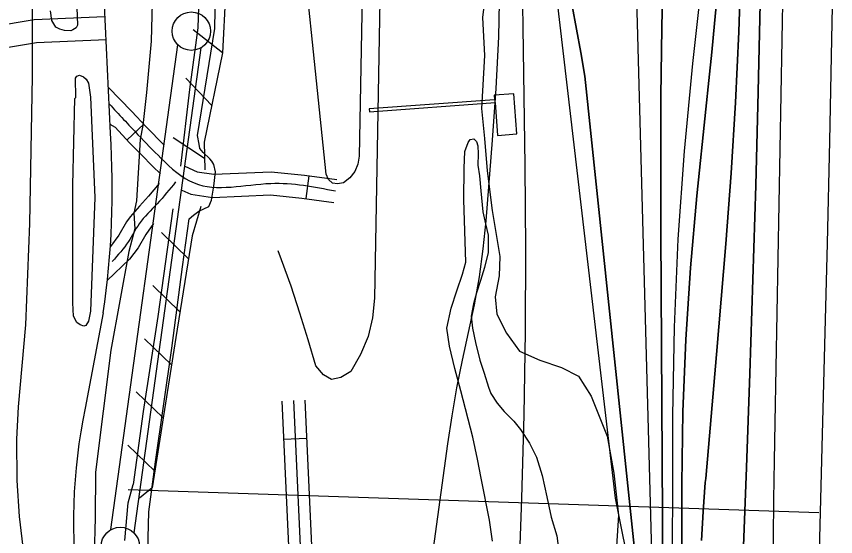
# Model space of a CAD drawing. Extents: x 3625074 to 3663148, y 511451 to 537151.
# Drawn here: x 3657168 to 3658235, y 521037 to 521714 of the extents above; entities that cross this region are included whole.
import ezdxf

# ---------------------------------------------------------------- set-up
doc = ezdxf.new("R2010")
doc.units = 0
for name, color, linetype in [('V-CHAN-DOCK', 7, 'Continuous'), ('V-FLOD-BASE', 7, 'Continuous'), ('V-LEVE-TOET', 7, 'Continuous'), ('V-RAIL-TRAK', 7, 'Continuous'), ('V-RIVR-EDGE', 7, 'Continuous'), ('V-RIVR-RANG', 7, 'Continuous'), ('V-ROAD-CNTR', 7, 'Continuous'), ('V-RRAP-FSHR', 7, 'Continuous'), ('V-SITE-VEGE', 7, 'Continuous'), ('V-SURV-LINE', 7, 'Continuous'), ('V-TOPO-DPTH', 7, 'Continuous'), ('V-TOPO-MAJR', 7, 'Continuous'), ('V-TOPO-MINR', 7, 'Continuous'), ('V-TOPO-WATR', 7, 'Continuous')]:
    doc.layers.add(name, color=color, linetype=linetype)

msp = doc.modelspace()

# ---------------------------------------------------------------- linework, layer by layer
at = {"layer": 'V-CHAN-DOCK'}
msp.add_lwpolyline([(3657627.7, 521590.2), (3657791.6, 521602.2), (3657794.7, 521559.5), (3657819.6, 521561.3), (3657815.8, 521613.6), (3657790.1, 521611.7), (3657790.5, 521605.9), (3657627.5, 521594), (3657627.7, 521590.2)], dxfattribs=at)
at = {"layer": 'V-FLOD-BASE'}
for points in [[(3657415.8, 522070.2), (3657410.8, 521921.4), (3657407.4, 521794), (3657404.5, 521699.5), (3657393.7, 521619.4), (3657381.9, 521519.3)], [(3657372, 521463.9), (3657352.4, 521323.8), (3657333.1, 521200.1), (3657320.2, 521104.7)], [(3657309.5, 521032), (3657313.7, 521080.9), (3657320.2, 521104.7)]]:
    msp.add_lwpolyline(points, dxfattribs=at)
at = {"layer": 'V-LEVE-TOET'}
for points in [[(3657347.1, 521815.9), (3657343.6, 521682), (3657337.7, 521615.3), (3657332.8, 521572.3), (3657329.3, 521554.5), (3657327.6, 521525), (3657324.4, 521474.3), (3657321.1, 521458.4), (3657322.3, 521437.7), (3657314.7, 521408.3), (3657291.2, 521280), (3657271.3, 521121), (3657270.8, 521061.3), (3657269.4, 521012.9), (3657271.8, 520952.7), (3657283, 520848.6), (3657300.5, 520739.6), (3657329, 520576.7), (3657351.8, 520401)], [(3657390.5, 520494.3), (3657370.1, 520644.6), (3657349.9, 520803.2), (3657337.7, 520950.5), (3657340.4, 521069.1), (3657349.2, 521134.5), (3657370.7, 521282.3), (3657384.4, 521388.3), (3657393.2, 521450.8), (3657398.6, 521455.4), (3657405.8, 521460.6), (3657418.9, 521466.9), (3657422, 521475.1), (3657425.1, 521493.2), (3657427.2, 521512.1), (3657425.1, 521521.6), (3657422.8, 521525.8), (3657419.9, 521528.8), (3657411.2, 521537.2), (3657407.1, 521542.6), (3657406, 521547.9), (3657403.9, 521559.2), (3657426.4, 521698.7), (3657428.5, 521817.9)]]:
    msp.add_lwpolyline(points, dxfattribs=at)
at = {"layer": 'V-RAIL-TRAK'}
msp.add_lwpolyline([(3657169.2, 522748.2), (3657173.7, 522638.3), (3657183.1, 522466.3), (3657186.5, 522326.9), (3657188.9, 522162.1), (3657189.9, 521983.8), (3657189.3, 521814.4), (3657188.5, 521636.1), (3657185.1, 521444.8), (3657179.8, 521312.6), (3657170.3, 521205.9), (3657168.4, 521164), (3657168.6, 521110.3), (3657171.9, 521063), (3657180.1, 520994.4), (3657196.1, 520895.5), (3657214.6, 520771.8), (3657229.7, 520658.1), (3657252.8, 520496.5)], dxfattribs=at)
at = {"layer": 'V-RIVR-EDGE'}
msp.add_lwpolyline([(3657780.5, 521758.9), (3657774.9, 521713.2), (3657777.8, 521663.4), (3657773.5, 521594.4), (3657777.6, 521555.4), (3657781.1, 521513.3), (3657787.5, 521461.7), (3657797.6, 521401.6), (3657796.9, 521376.4), (3657791.5, 521349.4), (3657793.8, 521326.6), (3657806.3, 521301.9), (3657823.1, 521278.5), (3657849.5, 521267), (3657877.7, 521257.3), (3657899.9, 521245.9), (3657916.6, 521220), (3657937.5, 521167.7), (3657945.8, 521119.7), (3657952.2, 521065.1), (3657947.9, 520997.8)], dxfattribs=at)
at = {"layer": 'V-RIVR-RANG'}
msp.add_line((3657313.5, 521098.4), (3658213, 521068.5), dxfattribs=at)
at = {"layer": 'V-ROAD-CNTR'}
for p, q in [((3657334, 521574.2), (3657312.2, 521553.6)), ((3657548.8, 521507), (3657544.8, 521477.3)), ((3657546.1, 521164.9), (3657516.1, 521163.5))]:
    msp.add_line(p, q, dxfattribs=at)
for points in [[(3657290.5, 521562.2), (3657281.5, 521757.3)], [(3656094.4, 520417.5), (3656181.9, 520606.5), (3656390.4, 521070), (3656500.5, 521352.4), (3656565.1, 521492.3), (3656608.2, 521593.2), (3656635.5, 521634), (3656710.6, 521641.7), (3656904.3, 521669.1), (3657082.2, 521692.2), (3657191.4, 521710.3), (3657283.5, 521714.3)], [(3656433.9, 521098.9), (3656528.2, 521340.6), (3656592.5, 521480.1), (3656634.7, 521578.8), (3656652.6, 521605.6), (3656714.2, 521611.9), (3656908.4, 521639.4), (3657086.6, 521662.5), (3657194.5, 521680.4), (3657284.9, 521684.3)], [(3657287.8, 521622.3), (3657318.6, 521590.6), (3657337.3, 521570.7), (3657360.5, 521546.6)], [(3657290, 521574), (3657296.7, 521570.1), (3657315.6, 521550), (3657330.6, 521534.4), (3657345.9, 521519), (3657355.8, 521509.5)], [(3657387.3, 521519.2), (3657403.6, 521512), (3657425.1, 521508.8), (3657499.8, 521512), (3657543.3, 521507.7), (3657585.5, 521502)], [(3657354.1, 521496.7), (3657340.2, 521480.4), (3657328.5, 521467.3), (3657316.1, 521453.5), (3657311.4, 521446.8), (3657301.5, 521429.6), (3657290.5, 521414.9)], [(3657383.5, 521488.1), (3657395.2, 521483), (3657423.4, 521478.7), (3657499, 521482), (3657539.8, 521477.9), (3657581.5, 521472.3)], [(3657346.6, 521444.6), (3657336.7, 521430.6), (3657326.6, 521413), (3657315.6, 521398.5), (3657286.5, 521370.4)], [(3657281.1, 521328.4), (3657257.7, 521204.2)], [(3657528.8, 521214.1), (3657605.8, 519538.4)], [(3657543.8, 521214.8), (3657596.4, 520069.5)], [(3657513.8, 521213.5), (3657587.9, 519601.5)]]:
    msp.add_lwpolyline(points, dxfattribs=at)
for centre, radius, start, end in [((3656205, 521489.1), 1088, 351.5062, 3.8509), ((3657978.5, 521054.9), 736.1, 168.2989, 187.8391)]:
    msp.add_arc(centre, radius, start, end, dxfattribs=at)
for points in [[(3657289, 521600.4), (3657326.4, 521560.4), (3657356.4, 521529.7), (3657399.4, 521497.5), (3657499.4, 521497), (3657583.5, 521487.1)], [(3657375.4, 521498.9), (3657351.5, 521470.5), (3657327.9, 521444.1), (3657314, 521421.3), (3657292.9, 521395.3)]]:
    msp.add_spline(points, degree=3, dxfattribs=at)
at = {"layer": 'V-RRAP-FSHR'}
for p, q in [((3657436.7, 521666.9), (3657398.1, 521696.8)), ((3657422.4, 521598.3), (3657388.9, 521633.9)), ((3657413, 521529.4), (3657372.3, 521556.3)), ((3657392.2, 521398.9), (3657357.2, 521432.9)), ((3657381, 521329.8), (3657346, 521363.8)), ((3657370, 521260.7), (3657334.8, 521294.5)), ((3657359.2, 521191.5), (3657324, 521225.4)), ((3657348.4, 521122.3), (3657313.2, 521156.2))]:
    msp.add_line(p, q, dxfattribs=at)
for points in [[(3657452.9, 522085.4), (3657445.2, 522062), (3657439.6, 521817.7), (3657440.4, 521743.6), (3657436.7, 521666.8), (3657412.5, 521550.8), (3657413.4, 521514.5)], [(3657408.1, 521466.9), (3657397, 521428.8), (3657375.6, 521296.1), (3657344.9, 521100.5), (3657328.6, 521087.3)]]:
    msp.add_lwpolyline(points, dxfattribs=at)
at = {"layer": 'V-SITE-VEGE'}
for points in [[(3657245.1, 521772.3), (3657247.6, 521703.2), (3657246, 521699.5), (3657241.6, 521696.9), (3657238.9, 521695.8), (3657230.8, 521696), (3657224.9, 521697.7), (3657219.5, 521700.5), (3657214.3, 521709.2), (3657212.4, 521721.6)], [(3657788, 521030.9), (3657784.2, 521058.5), (3657773.3, 521113.1), (3657768.3, 521138), (3657762.3, 521166.7), (3657746.7, 521226.8), (3657739.1, 521256.1), (3657732.1, 521284.8), (3657728.7, 521308.6), (3657734, 521334.4), (3657741.4, 521356.9), (3657748.8, 521378.9), (3657753.4, 521394.4), (3657750.5, 521475.4), (3657751.3, 521516.9), (3657752.2, 521538.5), (3657756.2, 521550.3), (3657758.9, 521554), (3657763.8, 521555), (3657767, 521551.7), (3657769, 521545.7), (3657769.4, 521535.5), (3657769.1, 521520.9), (3657771.1, 521506.8), (3657772.9, 521487.4), (3657775.6, 521459.8), (3657779.1, 521444.1), (3657782.6, 521429.5), (3657782.2, 521406.9), (3657777.6, 521387.5), (3657772.4, 521370.4), (3657767.3, 521354.3), (3657763.3, 521340.3), (3657760.3, 521324.2), (3657762.2, 521308.5), (3657766.1, 521289.6), (3657771.7, 521266.9), (3657777.3, 521250), (3657782.9, 521231.6), (3657786, 521223.5), (3657793.9, 521210.9), (3657803.4, 521200), (3657815.6, 521187.3), (3657824.5, 521176.4), (3657836.1, 521158.9), (3657845.5, 521140.4), (3657852.6, 521116.6), (3657858.6, 521089), (3657864.6, 521062.4), (3657871.7, 521038), (3657875.5, 521007.2)]]:
    msp.add_lwpolyline(points, dxfattribs=at)
msp.add_lwpolyline([(3657245.4, 521608.9), (3657245.3, 521634.2), (3657247, 521636.4), (3657250.3, 521637.9), (3657255.6, 521635.7), (3657258.8, 521632.9), (3657261.9, 521627.5), (3657264.8, 521609.1), (3657270.1, 521478.5), (3657264.8, 521330.8), (3657261.9, 521317.4), (3657258.5, 521312.1), (3657255.8, 521311), (3657251, 521312.7), (3657246.7, 521316), (3657242.6, 521324.2), (3657241.8, 521341.5), (3657241.8, 521494.6), (3657244.3, 521607.3)], close=True, dxfattribs=at)
at = {"layer": 'V-SURV-LINE'}
for points in [[(3657291.3, 521046.1), (3657378.3, 521677.4)], [(3657408.1, 521673.3), (3657321.1, 521042)]]:
    msp.add_lwpolyline(points, dxfattribs=at)
for centre in [(3657395.9, 521695.2), (3657303.5, 521024.2)]:
    msp.add_circle(centre, 25, dxfattribs=at)
at = {"layer": 'V-TOPO-DPTH'}
for points in [[(3658004.5, 520494.7), (3658006.7, 520558.7), (3658008.4, 520622.6), (3658009.4, 520686.6), (3658009.9, 520750.6), (3658010.2, 520840.4), (3658010.2, 520859.5), (3658010.2, 520878.6), (3658010.2, 520897.6), (3658010.1, 520916.7), (3658007.2, 521432.4), (3658007.1, 521521.5), (3658007.4, 521610.6), (3658008.5, 521699.7), (3658010.1, 521788.8), (3658013.1, 521927.1), (3658013.4, 521947), (3658013.7, 521966.9), (3658013.8, 521986.9), (3658013.8, 522006.8), (3658009.9, 522869.4)], [(3658009.9, 522869.4), (3658013.8, 522006.8), (3658013.8, 521986.9), (3658013.7, 521966.9), (3658013.4, 521947), (3658013.1, 521927.1), (3658010.1, 521788.8), (3658008.5, 521699.7), (3658007.4, 521610.6), (3658007.1, 521521.5), (3658007.2, 521432.4), (3658010.1, 520916.7), (3658010.2, 520897.6), (3658010.2, 520878.6), (3658010.2, 520859.5), (3658010.2, 520840.4), (3658009.9, 520750.6), (3658009.4, 520686.6), (3658008.4, 520622.6), (3658006.7, 520558.7), (3658004.5, 520494.7)], [(3657824.4, 521909.8), (3657830.2, 521520.2), (3657831, 521411.9), (3657830.7, 521303.6), (3657828.7, 521195.3), (3657825.7, 521087), (3657819.7, 520916.2), (3657818.5, 520893.3), (3657816.8, 520870.6), (3657814.3, 520847.9), (3657811.4, 520825.3), (3657806, 520788.4), (3657800.1, 520751.3), (3657793.6, 520714.2), (3657786.2, 520677.3), (3657778.2, 520640.5), (3657776.6, 520633.7), (3657769.1, 520600.3), (3657761.9, 520566.9), (3657755.1, 520533.4), (3657748.5, 520499.9)], [(3658140.6, 521904), (3658133.8, 521616.4), (3658130.7, 521494.1), (3658127.2, 521371.8), (3658123.2, 521249.5), (3658118.8, 521127.2), (3658111.9, 520945.2), (3658111, 520914), (3658110.6, 520882.7), (3658110.7, 520851.5), (3658111.2, 520820.2), (3658114.9, 520684.7), (3658116.6, 520626.9), (3658118.6, 520569.2), (3658121, 520511.4)], [(3658121, 520511.4), (3658118.6, 520569.2), (3658116.6, 520626.9), (3658114.9, 520684.7), (3658111.2, 520820.2), (3658110.7, 520851.5), (3658110.6, 520882.7), (3658111, 520914), (3658111.9, 520945.2), (3658118.8, 521127.2), (3658123.2, 521249.5), (3658127.2, 521371.8), (3658130.7, 521494.1), (3658133.8, 521616.4), (3658140.6, 521904)], [(3658111.8, 521786.6), (3658108.7, 521694.5), (3658104.5, 521602.3), (3658098.6, 521510.3), (3658091.7, 521418.3), (3658079.5, 521274.3), (3658076.1, 521233.9), (3658072.6, 521193.5), (3658069.1, 521153.1), (3658065.6, 521112.7), (3658065.1, 521107.4), (3658062.3, 521069.6), (3658060.1, 521031.9)], [(3658060.1, 521031.9), (3658062.3, 521069.6), (3658065.1, 521107.4), (3658065.6, 521112.7), (3658069.1, 521153.1), (3658072.6, 521193.5), (3658076.1, 521233.9), (3658079.5, 521274.3), (3658091.7, 521418.3), (3658098.6, 521510.3), (3658104.5, 521602.3), (3658108.7, 521694.5), (3658111.8, 521786.6)], [(3658080.7, 521742.1), (3658077.1, 521705), (3658073.4, 521667.9), (3658069.7, 521630.8), (3658065.8, 521593.6), (3658054.2, 521480.8), (3658045.9, 521387.2), (3658039.6, 521293.5), (3658036, 521199.6), (3658034.4, 521105.7), (3658034, 520917.8), (3658034, 520898.7), (3658034, 520879.5), (3658034.2, 520860.4), (3658034.3, 520841.3), (3658039.1, 520460.1)], [(3658039.1, 520460.1), (3658034.3, 520841.3), (3658034.2, 520860.4), (3658034, 520879.5), (3658034, 520898.7), (3658034, 520917.8), (3658034.4, 521105.7), (3658036, 521199.6), (3658039.6, 521293.5), (3658045.9, 521387.2), (3658054.2, 521480.8), (3658065.8, 521593.6), (3658069.7, 521630.8), (3658073.4, 521667.9), (3658077.1, 521705), (3658080.7, 521742.1)], [(3657953.8, 520500.2), (3657958.1, 520527), (3657961.7, 520553.9), (3657964.8, 520580.8), (3657981, 520737.4), (3657983.1, 520760.7), (3657984.8, 520784), (3657985.8, 520807.4), (3657986.5, 520830.8), (3657986.9, 520862.7), (3657986.9, 520870.1), (3657986.9, 520877.6), (3657986.7, 520885), (3657986.5, 520892.4), (3657908.1, 521636.6), (3657902.9, 521667.2), (3657897.5, 521697.7), (3657891.9, 521728.2)], [(3657953.8, 520500.2), (3657958.1, 520527), (3657961.7, 520553.9), (3657964.8, 520580.8), (3657981, 520737.4), (3657983.1, 520760.7), (3657984.8, 520784), (3657985.8, 520807.4), (3657986.5, 520830.8), (3657986.9, 520862.7), (3657986.9, 520870.1), (3657986.9, 520877.6), (3657986.7, 520885), (3657986.5, 520892.4), (3657908.1, 521636.6), (3657902.9, 521667.2), (3657897.5, 521697.7), (3657891.9, 521728.2)]]:
    msp.add_lwpolyline(points, dxfattribs=at)
at = {"layer": 'V-TOPO-MAJR'}
for points in [[(3658169.8, 521969.2), (3658155.8, 521185.8), (3658154.9, 521135.6), (3658154.1, 521085.4), (3658153.4, 521035.1), (3658152.7, 520984.9), (3658151.8, 520905), (3658151.7, 520894.8), (3658151.8, 520884.5), (3658152, 520874.2), (3658152.4, 520864), (3658156.9, 520754.1), (3658159.8, 520688.9), (3658163, 520623.7), (3658166.6, 520558.6), (3658170.4, 520493.4)], [(3657608.9, 521512.3), (3657602.3, 521504.4), (3657593.9, 521497.6), (3657586.1, 521496.2), (3657579.5, 521497.2), (3657574.7, 521502), (3657571.3, 521509.2), (3657531.3, 521899.3)], [(3657621.2, 521903.5), (3657614.6, 521532.6), (3657612.7, 521521.9), (3657608.9, 521512.3)]]:
    msp.add_lwpolyline(points, dxfattribs=at)
at = {"layer": 'V-TOPO-MINR'}
for points in [[(3658009.9, 522869.4), (3658013.8, 522006.8), (3658013.8, 521986.9), (3658013.7, 521966.9), (3658013.4, 521947), (3658013.1, 521927.1), (3658010.1, 521788.8), (3658008.5, 521699.7), (3658007.4, 521610.6), (3658007.1, 521521.5), (3658007.2, 521432.4), (3658010.1, 520916.7), (3658010.2, 520897.6), (3658010.2, 520878.6), (3658010.2, 520859.5), (3658010.2, 520840.4), (3658009.9, 520750.6), (3658009.4, 520686.6), (3658008.4, 520622.6), (3658006.7, 520558.7), (3658004.5, 520494.7)], [(3657601.5, 522417.5), (3657638.6, 522022.5), (3657641.3, 521987.2), (3657643.2, 521951.9), (3657644, 521916.6), (3657643.9, 521881.2), (3657634.5, 521347.4), (3657631.7, 521322), (3657626.1, 521297.5), (3657616.2, 521274.3), (3657603.4, 521252.1), (3657590.4, 521244.1), (3657578.5, 521241.7), (3657567.8, 521247.8), (3657558.2, 521259.5), (3657548.1, 521293.2), (3657537.2, 521328.2), (3657525.7, 521363), (3657513.3, 521397.6), (3657509, 521409)], [(3658234.8, 521939.2), (3658229.6, 521684.7), (3658226.7, 521551.9), (3658223.7, 521419.1), (3658220.4, 521286.3), (3658216.9, 521153.5), (3658211.4, 520950.2), (3658210.6, 520919.1), (3658210.1, 520887.9), (3658209.8, 520856.8), (3658209.7, 520825.6), (3658209.8, 520758.3), (3658210.2, 520693.5), (3658211.2, 520628.8), (3658213, 520564), (3658215.2, 520499.2)], [(3657848.6, 521933.3), (3657947.6, 521086.9), (3657952.2, 521065.4), (3657956.6, 521043.8), (3657960.8, 521022.2), (3657964.7, 521000.6), (3657965.4, 520996.7), (3657968.5, 520976.9), (3657971, 520957.1), (3657972.7, 520937.1), (3657973.9, 520917.1), (3657975.3, 520880.4), (3657975.4, 520877.1), (3657975.4, 520875.5), (3657975.4, 520873.8), (3657975.3, 520866.8), (3657975.2, 520861.6), (3657974.9, 520856.5), (3657974.5, 520851.4), (3657973.9, 520846.3), (3657972.5, 520835.5), (3657970.8, 520825.1), (3657854, 520329.7)], [(3657824.4, 521909.8), (3657830.2, 521520.2), (3657831, 521411.9), (3657830.7, 521303.6), (3657828.7, 521195.3), (3657825.7, 521087), (3657819.7, 520916.2), (3657818.5, 520893.3), (3657816.8, 520870.6), (3657814.3, 520847.9), (3657811.4, 520825.3), (3657806, 520788.4), (3657800.1, 520751.3), (3657793.6, 520714.2), (3657786.2, 520677.3), (3657778.2, 520640.5), (3657776.6, 520633.7), (3657769.1, 520600.3), (3657761.9, 520566.9), (3657755.1, 520533.4), (3657748.5, 520499.9)], [(3658140.6, 521904), (3658133.8, 521616.4), (3658130.7, 521494.1), (3658127.2, 521371.8), (3658123.2, 521249.5), (3658118.8, 521127.2), (3658111.9, 520945.2), (3658111, 520914), (3658110.6, 520882.7), (3658110.7, 520851.5), (3658111.2, 520820.2), (3658114.9, 520684.7), (3658116.6, 520626.9), (3658118.6, 520569.2), (3658121, 520511.4)], [(3658071.6, 521860.7), (3658048.5, 521653.1), (3658037.6, 521538.8), (3658029.3, 521424.3), (3658024.7, 521309.6), (3658022.6, 521194.7), (3658022.1, 520929.2), (3658022.1, 520904.1), (3658022.1, 520879), (3658022.2, 520854), (3658022.2, 520828.9), (3658023.1, 520624.9), (3658023.1, 520576.2), (3658023, 520527.6), (3658022.6, 520478.9)], [(3658111.8, 521786.6), (3658108.7, 521694.5), (3658104.5, 521602.3), (3658098.6, 521510.3), (3658091.7, 521418.3), (3658079.5, 521274.3), (3658076.1, 521233.9), (3658072.6, 521193.5), (3658069.1, 521153.1), (3658065.6, 521112.7), (3658065.1, 521107.4), (3658062.3, 521069.6), (3658060.1, 521031.9)], [(3657797.3, 521755.5), (3657795.7, 521688), (3657792.3, 521620.5), (3657787.7, 521553.2), (3657779.2, 521448.2), (3657775.4, 521411.6), (3657770.6, 521375.1), (3657764, 521338.9), (3657756.5, 521302.8), (3657748.6, 521266.8), (3657741.3, 521230.7), (3657735.1, 521194.4), (3657729.6, 521157.9), (3657694.6, 520904.4), (3657692.1, 520884.7), (3657689.9, 520865), (3657688.1, 520845.2), (3657686.6, 520825.5), (3657685.4, 520805.7), (3657684.5, 520785.8), (3657683.9, 520766), (3657683.5, 520746.2), (3657679.1, 520390.7)], [(3657975, 521748.8), (3657976.2, 521705.6), (3657997.9, 520904.5), (3657998.2, 520891.3), (3657998.4, 520878.1), (3657998.4, 520864.8), (3657998.4, 520851.6), (3657997.9, 520792.8), (3657997.1, 520750.2), (3657995.8, 520707.6), (3657993.8, 520665), (3657991.3, 520622.4), (3657975, 520381.6)], [(3658080.7, 521742.1), (3658077.1, 521705), (3658073.4, 521667.9), (3658069.7, 521630.8), (3658065.8, 521593.6), (3658054.2, 521480.8), (3658045.9, 521387.2), (3658039.6, 521293.5), (3658036, 521199.6), (3658034.4, 521105.7), (3658034, 520917.8), (3658034, 520898.7), (3658034, 520879.5), (3658034.2, 520860.4), (3658034.3, 520841.3), (3658039.1, 520460.1)]]:
    msp.add_lwpolyline(points, dxfattribs=at)
at = {"layer": 'V-TOPO-WATR'}
msp.add_lwpolyline([(3657891.9, 521728.2), (3657897.5, 521697.7), (3657902.9, 521667.2), (3657908.1, 521636.6), (3657986.5, 520892.4), (3657986.7, 520885), (3657986.9, 520877.6), (3657986.9, 520870.1), (3657986.9, 520862.7), (3657986.5, 520830.8), (3657985.8, 520807.4), (3657984.8, 520784), (3657983.1, 520760.7), (3657981, 520737.4), (3657964.8, 520580.8), (3657961.7, 520553.9), (3657958.1, 520527), (3657953.8, 520500.2)], dxfattribs=at)

doc.saveas('drawing.dxf')
